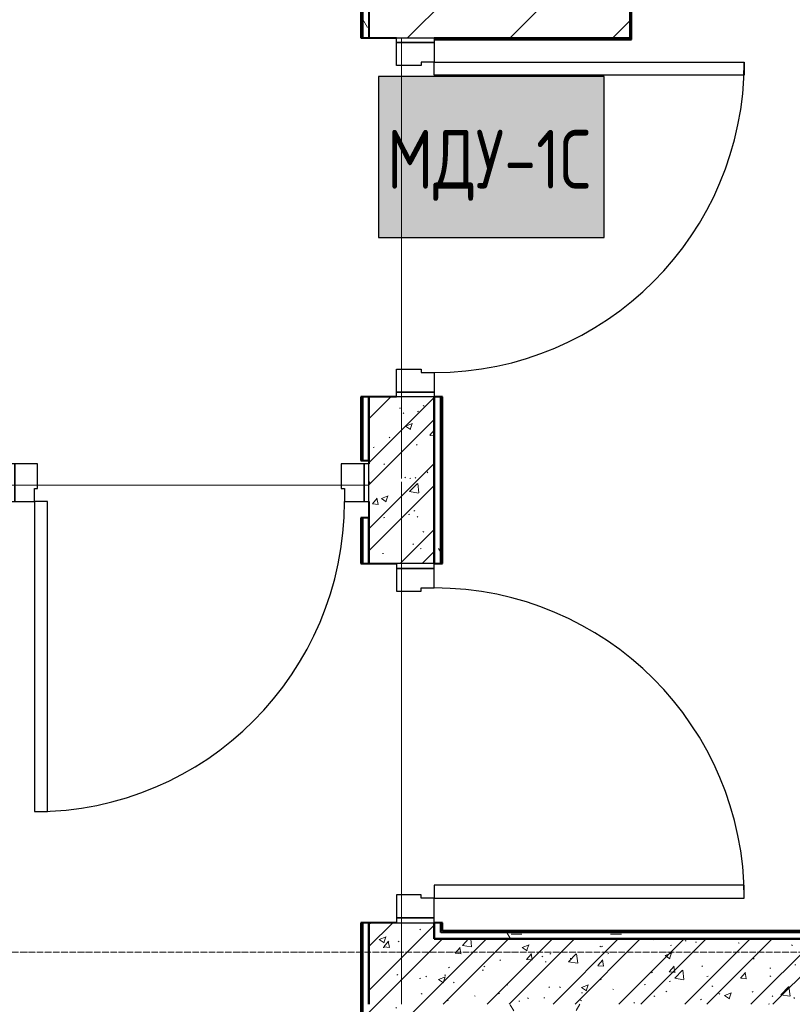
# Model space of a CAD drawing. Header units: millimetres. Extents: x -135639 to 224623, y -383017 to -59102.
# Tile 268 of 494: x -1607 to 760, y -118781 to -115766. Entities that reach past the tile are written whole.
import ezdxf

# ---------------------------------------------------------------- set-up
doc = ezdxf.new("R2010")
doc.units = ezdxf.units.MM
doc.linetypes.add('Линия сетки', pattern=[25, 20, -2.5, 0, -2.5])
for name, color, linetype, lineweight in [('A-200-M_WALL', 7, 'Continuous', 18), ('A-200-M_WALL_INT', 7, 'Continuous', 18), ('A-200-M_WALL_PAT', 7, 'Continuous', 40), ('A-325-M_DOOR', 7, 'Continuous', 18), ('A-325-M_DOOR__FRAME', 7, 'Continuous', 30), ('A-325-M_DOOR_PANEL', 7, 'Continuous', 30), ('S-280-M_COLUMN', 7, 'Continuous', 18), ('S-280-M_STRUCT_FRAME', 7, 'Continuous', 18), ('Z-030-M_GRID', 7, 'Continuous', 9), ('Арматура воздуховодов', 7, 'Continuous', 18), ('ОС', 5, 'Continuous', 25)]:
    doc.layers.add(name, color=color, linetype=linetype, lineweight=lineweight)
doc.layers.add('ССПС', color=5, linetype='Continuous')
doc.styles.add('1111', font='isocpeur.ttf')
pattern_1 = [(50, (0, 0), (218.62117, -19.1268), [22.86, -251.46]), (355, (0, 0), (-42.2919, 229.2684), [18.288, -201.168]), (100.451, (18.22, -1.6), (176.3311, 210.13963), [19.428, -213.708]), (46.184, (0, 60.96), (325.29495, -50.4516), [34.29, -377.19]), (96.636, (27.1, 56.76), (284.883, 296.9127), [29.142, -320.562]), (351.184, (0, 60.96), (284.8858, 296.9107), [27.432, -301.752]), (21, (30.48, 45.72), (181.93753, -122.7183), [22.86, -251.46]), (326, (30.48, 45.72), (74.1622, 221.0262), [18.288, -201.168]), (71.451, (45.64, 35.5), (256.10035, 98.30526), [19.428, -213.708]), (37.5, (0, 0), (3.70639, 101.465895), [3.353, -195.377, 3.353, -200.863, -201.93]), (37.5, (0, 0), (3.70639, 101.465895), [-402.946, 3.353, -198.577]), (7.5, (0, 0), (80.18358, 120.21653), [3.353, -113.081, 3.353, -190.805, -76.962]), (7.5, (0, 0), (80.18358, 120.21653), [-310.591, 3.353, -73.609]), (327.5, (-67.97, 0), (162.70865, -6.87497), [3.353, -72.847, 3.353, -234.391, -315.468]), (327.5, (-67.97, 0), (162.70865, -6.87497), [-313.944, 3.353, -312.115]), (317.5, (-98.45, 0), (177.75468, 30.51183), [3.353, -95.707, 3.353, -154.534, -224.028]), (317.5, (-98.45, 0), (177.75468, 30.51183), [-256.946, 3.353, -220.675])]
pattern_2 = [(45, (0, 0), (-101.02788, 101.02788), []), (45, (67.35, 0), (-101.02788, 101.02788), [])]
pattern_3 = [(0, (0, 0), (406.4, 101.6), [33.528, -271.272, 33.528, -271.272, -1625.6]), (0, (0, 0), (406.4, 101.6), [-609.6, 33.528, -576.072, 33.528, -271.272, -711.2]), (0, (0, 0), (406.4, 101.6), [-1524, 33.528, -169.672, 33.528, -474.472]), (120, (152.4, 50.8), (-291.18818, 301.15272), [33.528, -271.272, 33.528, -271.272, -1625.6]), (120, (152.4, 50.8), (-291.18818, 301.15272), [-609.6, 33.528, -576.072, 33.528, -271.272, -711.2]), (120, (152.4, 50.8), (-291.18818, 301.15272), [-1524, 33.528, -169.672, 33.528, -474.472]), (240, (203.2, 254), (-115.21182, -402.75272), [33.528, -271.272, 33.528, -271.272, -1625.6]), (240, (203.2, 254), (-115.21182, -402.75272), [-609.6, 33.528, -576.072, 33.528, -271.272, -711.2]), (240, (203.2, 254), (-115.21182, -402.75272), [-1524, 33.528, -169.672, 33.528, -474.472])]

# ---------------------------------------------------------------- blocks, each defined once
blk = doc.blocks.new('101_Дверь_Однопольная - _ПЧ_Мет_900х2000_Служеб помещения_EI30_Л-4461808-B1_-7_650_')
at = {"layer": 'A-325-M_DOOR', "color": 253, "lineweight": 30, "true_color": 0xaaaaaa}
for p, q in [((-535, 50), (-550, 50)), ((-550, 50), (-550, -65)), ((-535, -65), (-535, 50)), ((550, 50), (535, 50)), ((535, 50), (535, -65)), ((550, -65), (550, 50)), ((-550, -65), (-535, -65)), ((535, -65), (550, -65))]:
    blk.add_line(p, q, dxfattribs=at)
at = {"layer": 'A-325-M_DOOR__FRAME', "color": 253, "true_color": 0xaaaaaa}
for p, q in [((-475, 50), (-535, 50)), ((-535, 50), (-535, -65)), ((-475, 10), (-475, 50)), ((535, 50), (475, 50)), ((475, 50), (475, 10)), ((535, -65), (535, 50)), ((-465, 10), (-475, 10)), ((-465, -65), (-465, 10)), ((475, 10), (465, 10)), ((465, 10), (465, -65)), ((-535, -65), (-465, -65)), ((465, -65), (535, -65))]:
    blk.add_line(p, q, dxfattribs=at)
at = {"layer": 'A-325-M_DOOR_PANEL', "color": 253, "true_color": 0xaaaaaa}
for p, q in [((475, 1000), (435, 1000)), ((435, 1000), (435, 50)), ((475, 50), (475, 1000)), ((435, 50), (475, 50))]:
    blk.add_line(p, q, dxfattribs=at)
blk.add_arc((475, 50), 950, 90, 180, dxfattribs=at)
blk = doc.blocks.new('101_Дверь_Однопольная - _ПЧ_Мет_900х2000_Служеб помещения_EI30_Пр-4461415-B1_-7_650_')
at = {"layer": 'A-325-M_DOOR', "color": 253, "lineweight": 30, "true_color": 0xaaaaaa}
for p, q in [((-550, 100), (-535, 100)), ((-550, -15), (-550, 100)), ((-535, 100), (-535, -15)), ((535, -15), (535, 100)), ((535, 100), (550, 100)), ((550, 100), (550, -15)), ((-535, -15), (-550, -15)), ((550, -15), (535, -15))]:
    blk.add_line(p, q, dxfattribs=at)
at = {"layer": 'A-325-M_DOOR__FRAME', "color": 253, "true_color": 0xaaaaaa}
for p, q in [((-535, 100), (-475, 100)), ((-535, -15), (-535, 100)), ((-475, 100), (-475, 60)), ((475, 100), (535, 100)), ((475, 60), (475, 100)), ((535, 100), (535, -15)), ((-475, 60), (-465, 60)), ((-465, 60), (-465, -15)), ((465, 60), (475, 60)), ((465, -15), (465, 60)), ((-465, -15), (-535, -15)), ((535, -15), (465, -15))]:
    blk.add_line(p, q, dxfattribs=at)
at = {"layer": 'A-325-M_DOOR_PANEL', "color": 253, "true_color": 0xaaaaaa}
for p, q in [((-475, 1050), (-435, 1050)), ((-475, 100), (-475, 1050)), ((-435, 1050), (-435, 100)), ((-435, 100), (-475, 100))]:
    blk.add_line(p, q, dxfattribs=at)
blk.add_arc((-475, 100), 950, 0, 90, dxfattribs=at)
blk = doc.blocks.new('101_Дверь_Однопольная - _ПЧ_Мет_900х2000_Служеб помещения_EI30_Л-4461442-B1_-7_650_')
at = {"layer": 'A-325-M_DOOR', "color": 253, "lineweight": 30, "true_color": 0xaaaaaa}
for p, q in [((-535, 100), (-550, 100)), ((-550, 100), (-550, -15)), ((-535, -15), (-535, 100)), ((550, 100), (535, 100)), ((535, 100), (535, -15)), ((550, -15), (550, 100)), ((-550, -15), (-535, -15)), ((535, -15), (550, -15))]:
    blk.add_line(p, q, dxfattribs=at)
at = {"layer": 'A-325-M_DOOR__FRAME', "color": 253, "true_color": 0xaaaaaa}
for p, q in [((-475, 100), (-535, 100)), ((-535, 100), (-535, -15)), ((-475, 60), (-475, 100)), ((535, 100), (475, 100)), ((475, 100), (475, 60)), ((535, -15), (535, 100)), ((-465, 60), (-475, 60)), ((-465, -15), (-465, 60)), ((475, 60), (465, 60)), ((465, 60), (465, -15)), ((-535, -15), (-465, -15)), ((465, -15), (535, -15))]:
    blk.add_line(p, q, dxfattribs=at)
at = {"layer": 'A-325-M_DOOR_PANEL', "color": 253, "true_color": 0xaaaaaa}
for p, q in [((475, 1050), (435, 1050)), ((435, 1050), (435, 100)), ((475, 100), (475, 1050)), ((435, 100), (475, 100))]:
    blk.add_line(p, q, dxfattribs=at)
blk.add_arc((475, 100), 950, 90, 180, dxfattribs=at)
blk = doc.blocks.new('ПР - _ПЧ_1100_100_Оп250-0_Шаг300_Арм16_Арм10-3252882-B1_-7_650_')
at = {"layer": 'S-280-M_STRUCT_FRAME', "color": 21, "true_color": 0xffaaaa}
for p, q in [((-550, 0), (800, 0)), ((-465, 0), (465, 0)), ((-465, 0), (465, 0)), ((550, 0), (800, 0))]:
    blk.add_line(p, q, dxfattribs=at)
blk = doc.blocks.new('ПР - _ПЧ_1100_200_Оп250-250_Шаг300_Арм16_Арм10-3252205-B1_-7_650_')
at = {"layer": 'S-280-M_STRUCT_FRAME', "color": 21, "true_color": 0xffaaaa}
for p, q in [((-800, 0), (800, 0)), ((-800, 0), (-550, 0)), ((-465, 0), (465, 0)), ((-465, 0), (465, 0)), ((550, 0), (800, 0))]:
    blk.add_line(p, q, dxfattribs=at)
blk = doc.blocks.new('ПР - _ПЧ_1100_200_Оп250-0_Шаг300_Арм16_Арм10-3252874-B1_-7_650_')
at = {"layer": 'S-280-M_STRUCT_FRAME', "color": 21, "true_color": 0xffaaaa}
for p, q in [((-550, 0), (800, 0)), ((-465, 0), (465, 0)), ((-465, 0), (465, 0)), ((550, 0), (800, 0))]:
    blk.add_line(p, q, dxfattribs=at)
blk = doc.blocks.new('135_SLK_GD_AR_rvt-1-B1_-7_650_')
at = {"layer": 'A-200-M_WALL_PAT', "lineweight": 9, "true_color": 0xaaaaaa}
h = blk.add_hatch(dxfattribs=at)
h.set_pattern_fill('FP_11', color=253, style=0, pattern_type=2)
h.set_pattern_definition(pattern_3)
h.paths.add_polyline_path([(7600, 75705), (7600, 75900), (7580, 75900), (7580, 75705)])
h.paths.add_polyline_path([(7580, 77000), (7600, 77000), (7600, 77850), (7580, 77850), (7580, 77400)])
h.paths.add_polyline_path([(7600, 78750), (7600, 80650), (7580, 80650), (7580, 78750), (7585, 78750)])
h = blk.add_hatch(dxfattribs=at)
h.set_pattern_fill('FP_1', color=253, style=0, pattern_type=2)
h.set_pattern_definition(pattern_1)
h.paths.add_polyline_path([(7600, 74040), (7800, 74040), (7800, 74290), (7600, 74290)])
h.paths.add_polyline_path([(7600, 75390), (7800, 75390), (7800, 75900), (7600, 75900), (7600, 75530)])
h = blk.add_hatch(dxfattribs=at)
h.set_pattern_fill('FP_2', color=253, style=0, pattern_type=2)
h.set_pattern_definition(pattern_2)
h.paths.add_polyline_path([(7600, 74040), (7800, 74040), (7800, 74290), (7600, 74290)])
h.paths.add_polyline_path([(7600, 75390), (7800, 75390), (7800, 75900), (7600, 75900), (7600, 75530)])
h = blk.add_hatch(dxfattribs=at)
h.set_pattern_fill('FP_11', color=253, style=0, pattern_type=2)
h.set_pattern_definition(pattern_3)
h.paths.add_polyline_path([(7820, 74240), (7820, 74290), (7800, 74290), (7800, 74240)])
h.paths.add_polyline_path([(7820, 75390), (7820, 75900), (7800, 75900), (7800, 75390)])
h = blk.add_hatch(dxfattribs=at)
h.set_pattern_fill('FP_11', color=253, style=0, pattern_type=2)
h.set_pattern_definition(pattern_3)
h.paths.add_polyline_path([(7600, 70820), (7600, 74290), (7580, 74290), (7580, 70820)])
h.paths.add_polyline_path([(7600, 75390), (7600, 75530), (7580, 75530), (7580, 75390)])
h = blk.add_hatch(dxfattribs=at)
h.set_pattern_fill('FP_1', color=253, style=0, pattern_type=2)
h.set_pattern_definition(pattern_1)
h.paths.add_polyline_path([(11870, 74040), (11870, 74240), (7800, 74240), (7800, 74040), (11076.3, 74040)])
h = blk.add_hatch(dxfattribs=at)
h.set_pattern_fill('FP_2', color=253, style=0, pattern_type=2)
h.set_pattern_definition(pattern_2)
h.paths.add_polyline_path([(11870, 74040), (11870, 74240), (7800, 74240), (7800, 74040), (11076.3, 74040)])
h = blk.add_hatch(dxfattribs=at)
h.set_pattern_fill('FP_11', color=253, style=0, pattern_type=2)
h.set_pattern_definition(pattern_3)
h.paths.add_polyline_path([(11870, 74240), (11970, 74240), (11970, 74260), (7820, 74260), (7820, 74240), (11076.3, 74240)])
h = blk.add_hatch(dxfattribs=at)
h.set_pattern_fill('FP_1', color=253, style=0, pattern_type=2)
h.set_pattern_definition(pattern_1)
h.paths.add_polyline_path([(7600, 70800), (7800, 70800), (7800, 74040), (7600, 74040), (7600, 70825)])
h = blk.add_hatch(dxfattribs=at)
h.set_pattern_fill('FP_2', color=253, style=0, pattern_type=2)
h.set_pattern_definition(pattern_2)
h.paths.add_polyline_path([(7600, 70800), (7800, 70800), (7800, 74040), (7600, 74040), (7600, 70825)])
h = blk.add_hatch(dxfattribs=at)
h.set_pattern_fill('FP_11', color=253, style=0, pattern_type=2)
h.set_pattern_definition(pattern_3)
h.paths.add_polyline_path([(11850, 74020), (11870, 74020), (11870, 74040), (7800, 74040), (7800, 74020), (11076.3, 74020)])
at = {"layer": 'A-200-M_WALL', "color": 253, "lineweight": 40, "true_color": 0xaaaaaa}
for p, q in [((7580, 77850), (7580, 77000)), ((7580, 75900), (7580, 75705)), ((7600, 75900), (7600, 75705)), ((7600, 75705), (7600, 75900)), ((7800, 75390), (7800, 75900)), ((7800, 75900), (7800, 75390)), ((7820, 75390), (7820, 75900)), ((7580, 75530), (7580, 75390)), ((7600, 75530), (7600, 75390)), ((7600, 75390), (7600, 75530)), ((7580, 74290), (7580, 70825)), ((7600, 74290), (7600, 74040)), ((7600, 74040), (7600, 74290)), ((7800, 74240), (7800, 74290)), ((7800, 74290), (7800, 74240)), ((7820, 74260), (7820, 74290)), ((7825, 74260), (7820, 74260)), ((7820, 74240), (7825, 74240)), ((11970, 74260), (7825, 74260)), ((11870, 74240), (7825, 74240)), ((7825, 74240), (11870, 74240))]:
    blk.add_line(p, q, dxfattribs=at)
at = {"layer": 'A-200-M_WALL_INT', "color": 253, "lineweight": 40, "true_color": 0xaaaaaa}
for p, q in [((7575, 77850), (7575, 77000)), ((8405, 76995), (8405, 77425)), ((7575, 77000), (7600, 77000)), ((7800, 76995), (8400, 76995)), ((8400, 76995), (8405, 76995)), ((7600, 75900), (7575, 75900)), ((7575, 75900), (7575, 75705)), ((7685, 75900), (7600, 75900)), ((7825, 75900), (7800, 75900)), ((7825, 75390), (7825, 75900)), ((7575, 75705), (7600, 75705)), ((7600, 75705), (7600, 75695)), ((7600, 75580), (7600, 75530)), ((7600, 75530), (7575, 75530)), ((7575, 75530), (7575, 75390)), ((7575, 75390), (7600, 75390)), ((7600, 75390), (7685, 75390)), ((7800, 75390), (7825, 75390)), ((7600, 74290), (7575, 74290)), ((7575, 74290), (7575, 70825)), ((7685, 74290), (7600, 74290)), ((7825, 74290), (7800, 74290)), ((7825, 74265), (7825, 74290)), ((7825, 74240), (7800, 74240)), ((7800, 74240), (7820, 74240)), ((11970, 74265), (7825, 74265))]:
    blk.add_line(p, q, dxfattribs=at)
at = {"layer": 'A-325-M_DOOR', "color": 253, "lineweight": 18, "true_color": 0xaaaaaa}
for name, p, rotation in [('101_Дверь_Однопольная - _ПЧ_Мет_900х2000_Служеб помещения_EI30_Пр-4461415-B1_-7_650_', (7700, 76450), 269.9999999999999), ('101_Дверь_Однопольная - _ПЧ_Мет_900х2000_Служеб помещения_EI30_Л-4461808-B1_-7_650_', (7050, 75630), 180), ('101_Дверь_Однопольная - _ПЧ_Мет_900х2000_Служеб помещения_EI30_Л-4461442-B1_-7_650_', (7700, 74840), 269.9999999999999)]:
    blk.add_blockref(name, p, dxfattribs=dict(at, rotation=rotation))
at = {"layer": 'S-280-M_STRUCT_FRAME', "color": 253, "lineweight": 18, "true_color": 0xaaaaaa}
for name, p, rotation in [('ПР - _ПЧ_1100_200_Оп250-0_Шаг300_Арм16_Арм10-3252874-B1_-7_650_', (7700, 76450), 269.9999999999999), ('ПР - _ПЧ_1100_100_Оп250-0_Шаг300_Арм16_Арм10-3252882-B1_-7_650_', (7050, 75630), 180), ('ПР - _ПЧ_1100_200_Оп250-250_Шаг300_Арм16_Арм10-3252205-B1_-7_650_', (7700, 74840), 269.9999999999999)]:
    blk.add_blockref(name, p, dxfattribs=dict(at, rotation=rotation))
blk = doc.blocks.new('Бетон-Прямоугольная-Колонна - CLM_Подземные этажи_В50-400х800-1588244-B1_-7_650_')
at = {"layer": 'S-280-M_COLUMN', "lineweight": 9, "true_color": 0xaaaaaa}
h = blk.add_hatch(dxfattribs=at)
h.set_pattern_fill('FP_203', color=253, style=0, pattern_type=2)
h.set_pattern_definition([(135, (77200, -8000), (-314.309, -314.309), []), (135, (77200, -7685.7), (-314.309, -314.309), [555.625, -111.125, 3.353, -107.772])])
h.paths.add_polyline_path([(200, 400), (-200, 400), (-200, -400), (200, -400), (200, 251.8)])
at = {"layer": 'S-280-M_COLUMN', "color": 253, "lineweight": 40, "true_color": 0xaaaaaa}
for p, q in [((200, 400), (-200, 400)), ((-200, 400), (-200, -400)), ((200, -200), (200, 400)), ((200, -400), (200, -315)), ((-200, -400), (200, -400))]:
    blk.add_line(p, q, dxfattribs=at)
blk = doc.blocks.new('135_SLK_K1-2-3_KR_rvt-1-B1_-7_650_')
at = {"layer": 'S-280-M_COLUMN', "color": 253, "lineweight": 18, "true_color": 0xaaaaaa, "rotation": 269.9999999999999}
blk.add_blockref('Бетон-Прямоугольная-Колонна - CLM_Подземные этажи_В50-400х800-1588244-B1_-7_650_', (8000, 77200), dxfattribs=at)
blk = doc.blocks.new('-1 эт')
at = {"layer": 'Z-030-M_GRID', "color": 253, "linetype": 'Линия сетки', "true_color": 0xaaaaaa}
blk.add_line((155947.1, 74200), (-3682.6, 74200), dxfattribs=at)
at = {"lineweight": 5}
for name in ['135_SLK_GD_AR_rvt-1-B1_-7_650_', '135_SLK_K1-2-3_KR_rvt-1-B1_-7_650_']:
    blk.add_blockref(name, (0, 0), dxfattribs=at)
blk = doc.blocks.new('ger')
at = {"lineweight": 40, "ltscale": 2, "true_color": 0xffffff}
h = blk.add_hatch(color=7, dxfattribs=at)
h.dxf.hatch_style = 1
h.paths.add_polyline_path([(491036.1, -67335.5), (491036.1, -66842.7), (490344.7, -66842.7), (490344.7, -67335.5)])
at = {"layer": 'ОС', "color": 1, "lineweight": 30}
blk.add_lwpolyline([(491036.1, -66842.7), (490344.7, -66842.7), (490344.7, -67335.5), (491036.1, -67335.5)], close=True, dxfattribs=at)
at = {"layer": 'ССПС', "color": 1, "lineweight": -2, "ltscale": 1000, "style": '1111', "width": 0.8}
blk.add_text('МДУ-1С', height=180, dxfattribs=at).set_placement((490370.6, -67185.8))

msp = doc.modelspace()

# ---------------------------------------------------------------- block references
msp.add_blockref('-1 эт', (-8136.8, -192821.5))
at = {"layer": 'Арматура воздуховодов', "lineweight": 30}
msp.add_blockref('ger', (-490852.2, -49097.9), dxfattribs=at)

doc.saveas('drawing.dxf')
